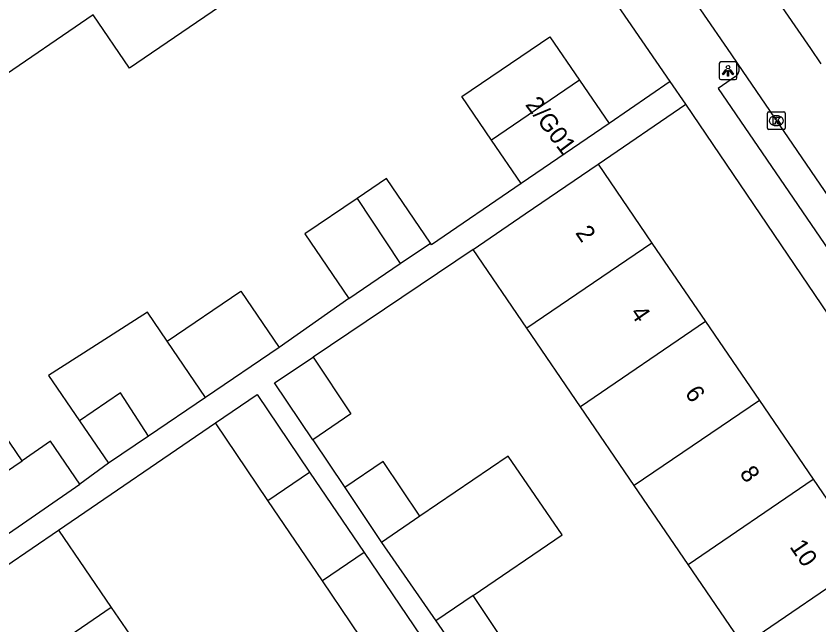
# Model space of a CAD drawing. Extents: x 157466 to 158888, y 383063 to 384677.
# Drawn here: x 158131.78 to 158177.25, y 383877.18 to 383911.68 of the extents above; entities that cross this region are included whole.
import ezdxf

# ---------------------------------------------------------------- set-up
doc = ezdxf.new("R2010")
doc.units = 0
for name, color, linetype in [('IMGEO_Kolk', 7, 'Continuous'), ('IMGEO_Lichtpunt', 7, 'Continuous'), ('IMGEO_Pand', 7, 'Continuous'), ('IMGEO_Pand_nummerreeks', 7, 'Continuous'), ('IMGEO_Rijbaan_lokaal_open', 7, 'Continuous'), ('IMGEO_Voetpad_open', 7, 'Continuous')]:
    doc.layers.add(name, color=color, linetype=linetype)

msp = doc.modelspace()

# ---------------------------------------------------------------- linework, layer by layer
at = {"layer": 'IMGEO_Kolk'}
for p, q in [((158174.34, 383905.326), (158174.34, 383906.178)), ((158174.415, 383906.252), (158175.267, 383906.252)), ((158174.828, 383906.032), (158174.853, 383906.032)), ((158175.341, 383906.178), (158175.341, 383905.326)), ((158174.851, 383905.472), (158174.826, 383905.472)), ((158175.267, 383905.252), (158174.415, 383905.252))]:
    msp.add_line(p, q, dxfattribs=at)
for points in [[(158174.34, 383905.326), (158174.34, 383906.178)], [(158174.415, 383906.252), (158175.267, 383906.252)], [(158174.661, 383905.952), (158174.784, 383905.952), (158174.784, 383905.801), (158174.914, 383905.952), (158175.078, 383905.952), (158174.932, 383905.801), (158175.085, 383905.552), (158174.933, 383905.552), (158174.848, 383905.716), (158174.784, 383905.649), (158174.784, 383905.552), (158174.661, 383905.552), (158174.661, 383905.952)], [(158175.341, 383906.178), (158175.341, 383905.326)], [(158175.267, 383905.252), (158174.415, 383905.252)]]:
    msp.add_lwpolyline(points, dxfattribs=at)
for centre, start, end in [((158174.417, 383906.176), 91.552, 178.448), ((158174.417, 383906.176), 91.552, 178.448), ((158175.265, 383906.176), 1.552, 88.448), ((158175.265, 383906.176), 1.552, 88.448), ((158174.417, 383905.328), 181.552, 268.448), ((158174.417, 383905.328), 181.552, 268.448), ((158175.265, 383905.328), 271.552, 358.448), ((158175.265, 383905.328), 271.552, 358.448)]:
    msp.add_arc(centre, 0.0765, start, end, dxfattribs=at)
for centre, major_axis, ratio, start_param, end_param in [((158174.827, 383905.752), (-0.387, 0.002), 0.722429, 4.712389, 7.853982), ((158174.852, 383905.752), (-0.39, 0.002), 0.717154, 1.570796, 4.712389)]:
    msp.add_ellipse(centre, major_axis=major_axis, ratio=ratio, start_param=start_param, end_param=end_param, dxfattribs=at)
at = {"layer": 'IMGEO_Lichtpunt'}
for p, q in [((158171.608, 383908.986), (158171.608, 383908.179)), ((158171.608, 383908.986), (158171.608, 383908.179)), ((158172.51, 383909.081), (158171.702, 383909.081)), ((158172.51, 383909.081), (158171.702, 383909.081)), ((158172.604, 383908.179), (158172.604, 383908.986)), ((158172.604, 383908.179), (158172.604, 383908.986)), ((158171.702, 383908.085), (158172.51, 383908.085)), ((158171.702, 383908.085), (158172.51, 383908.085))]:
    msp.add_line(p, q, dxfattribs=at)
for points in [[(158171.982, 383908.65), (158172.021, 383908.622), (158171.833, 383908.36), (158171.795, 383908.387), (158171.982, 383908.65)], [(158172.194, 383908.622), (158172.232, 383908.649), (158172.419, 383908.387), (158172.38, 383908.359), (158172.194, 383908.622)], [(158172.084, 383908.602), (158172.131, 383908.602), (158172.131, 383908.28), (158172.084, 383908.28), (158172.084, 383908.602)]]:
    msp.add_lwpolyline(points, dxfattribs=at)
msp.add_circle((158172.107, 383908.784), 0.0994, dxfattribs=at)
for centre, start, end in [((158171.702, 383908.986), 90, 180), ((158171.702, 383908.986), 90, 180), ((158172.51, 383908.986), 0, 90), ((158172.51, 383908.986), 0, 90), ((158171.702, 383908.179), 180, 270), ((158171.702, 383908.179), 180, 270), ((158172.51, 383908.179), 270, 0), ((158172.51, 383908.179), 270, 360)]:
    msp.add_arc(centre, 0.0946, start, end, dxfattribs=at)
at = {"layer": 'IMGEO_Pand'}
for points in [[(158143.722, 383912.494), (158138.209, 383908.736), (158136.155, 383911.752)], [(158136.155, 383911.752), (158130.566, 383907.942)], [(158158.715, 383904.656), (158157.037, 383907.116), (158162.009, 383910.508), (158163.687, 383908.048)], [(158163.687, 383908.048), (158158.715, 383904.656)], [(158163.687, 383908.048), (158165.365, 383905.588)], [(158165.365, 383905.588), (158160.393, 383902.196)], [(158160.393, 383902.196), (158158.715, 383904.656)], [(158157.666, 383898.458), (158160.617, 383900.471), (158164.747, 383903.288)], [(158164.747, 383903.288), (158167.794, 383898.821)], [(158155.245, 383898.815), (158152.763, 383902.476), (158151.095, 383901.345)], [(158151.095, 383901.345), (158148.137, 383899.339), (158150.619, 383895.679)], [(158151.095, 383901.345), (158153.535, 383897.656)], [(158153.535, 383897.656), (158155.245, 383898.815)], [(158167.794, 383898.821), (158160.714, 383893.99)], [(158167.794, 383898.821), (158170.829, 383894.372)], [(158160.714, 383893.99), (158157.666, 383898.458)], [(158150.619, 383895.679), (158153.535, 383897.656)], [(158140.34, 383893.263), (158144.517, 383896.095), (158146.688, 383892.894)], [(158140.34, 383893.263), (158139.232, 383894.898), (158136.07, 383892.877), (158133.625, 383891.314), (158135.376, 383888.743)], [(158170.829, 383894.372), (158163.749, 383889.541)], [(158170.829, 383894.372), (158173.878, 383889.903)], [(158163.749, 383889.541), (158160.714, 383893.99)], [(158142.512, 383890.062), (158140.34, 383893.263)], [(158146.688, 383892.894), (158142.512, 383890.062)], [(158148.587, 383887.668), (158146.424, 383890.893), (158148.601, 383892.353)], [(158148.601, 383892.353), (158150.751, 383889.145), (158148.587, 383887.668)], [(158132.119, 383886.484), (158129.717, 383890.002), (158126.515, 383887.815), (158127.244, 383886.748)], [(158139.275, 383887.867), (158137.701, 383890.327), (158135.376, 383888.743)], [(158142.512, 383890.062), (158139.275, 383887.867)], [(158143.069, 383888.632), (158145.429, 383890.231), (158148.402, 383885.843)], [(158173.878, 383889.903), (158166.797, 383885.073)], [(158173.878, 383889.903), (158176.93, 383885.429)], [(158166.797, 383885.073), (158163.749, 383889.541)], [(158135.376, 383888.743), (158137.016, 383886.335)], [(158146.047, 383884.234), (158143.069, 383888.632)], [(158139.275, 383887.867), (158137.016, 383886.335)], [(158135.402, 383885.157), (158133.74, 383887.591), (158132.119, 383886.484)], [(158128.918, 383884.297), (158132.119, 383886.484)], [(158154.65, 383883.332), (158152.567, 383886.437), (158150.403, 383884.961)], [(158157.662, 383878.842), (158162.705, 383882.282), (158159.658, 383886.749), (158154.65, 383883.332)], [(158146.047, 383884.234), (158148.402, 383885.843)], [(158148.402, 383885.843), (158151.49, 383881.283)], [(158123.802, 383877.205), (158125.649, 383878.467), (158130.593, 383881.846), (158135.402, 383885.157)], [(158169.849, 383880.599), (158166.797, 383885.073)], [(158169.849, 383880.599), (158176.93, 383885.429)], [(158176.93, 383885.429), (158180.061, 383880.838)], [(158150.403, 383884.961), (158152.486, 383881.855)], [(158149.136, 383879.674), (158146.047, 383884.234)], [(158154.65, 383883.332), (158152.486, 383881.855)], [(158127.074, 383877.685), (158131.203, 383880.507), (158134.184, 383882.544)], [(158134.184, 383882.544), (158137.177, 383878.174)], [(158152.486, 383881.855), (158155.553, 383877.403)], [(158151.49, 383881.283), (158149.136, 383879.674)], [(158151.49, 383881.283), (158154.708, 383876.532)], [(158172.98, 383876.007), (158169.849, 383880.599)], [(158180.061, 383880.838), (158172.98, 383876.007)], [(158152.354, 383874.924), (158149.136, 383879.674)], [(158157.662, 383878.842), (158155.553, 383877.403)], [(158160.678, 383874.344), (158157.662, 383878.842)], [(158137.177, 383878.174), (158130.062, 383873.313)], [(158137.177, 383878.174), (158140.29, 383873.63)], [(158155.553, 383877.403), (158158.626, 383872.944)]]:
    msp.add_lwpolyline(points, dxfattribs=at)
at = {"layer": 'IMGEO_Rijbaan_lokaal_open'}
for points in [[(158160.19, 383924.14), (158163.296, 383919.392), (158168.274, 383915.37), (158168.829, 383914.557), (158172.255, 383909.541), (158172.66, 383908.948)], [(158177.382, 383908.978), (158176.79, 383909.842), (158174.641, 383912.98), (158174.14, 383913.71)], [(158172.66, 383908.948), (158190.985, 383882.115)]]:
    msp.add_lwpolyline(points, dxfattribs=at)
at = {"layer": 'IMGEO_Voetpad_open'}
for points in [[(158168.836, 383907.967), (158158.725, 383922.665)], [(158172.528, 383908.253), (158171.542, 383907.579), (158189.586, 383881.16), (158190.985, 383882.115)], [(158168.836, 383907.967), (158165.365, 383905.588)], [(158169.711, 383906.69), (158168.836, 383907.967)], [(158164.747, 383903.288), (158169.711, 383906.69)], [(158189.73, 383877.146), (158169.711, 383906.69)], [(158160.393, 383902.196), (158155.308, 383898.723), (158155.245, 383898.815)], [(158157.666, 383898.458), (158148.601, 383892.353)], [(158150.619, 383895.679), (158146.688, 383892.894)], [(158134.184, 383882.544), (158143.069, 383888.632)], [(158148.587, 383887.668), (158150.403, 383884.961)], [(158137.016, 383886.335), (158135.402, 383885.157)]]:
    msp.add_lwpolyline(points, dxfattribs=at)
msp.add_arc((158172.21, 383908.673), 0.527, 307.069, 31.4231, dxfattribs=at)

# ---------------------------------------------------------------- texts
at = {"layer": 'IMGEO_Pand_nummerreeks'}
for s, rotation, p in [('2/G01', 306.8699, (158160.586, 383906.654)), ('2', 304.3004, (158163.43, 383899.398)), ('4', 304.3004, (158166.53, 383894.854)), ('6', 304.3004, (158169.628, 383890.313)), ('8', 304.3004, (158172.728, 383885.768)), ('10', 304.3004, (158175.566, 383881.607))]:
    msp.add_text(s, height=1, rotation=rotation, dxfattribs=at).set_placement(p)

doc.saveas('drawing.dxf')
